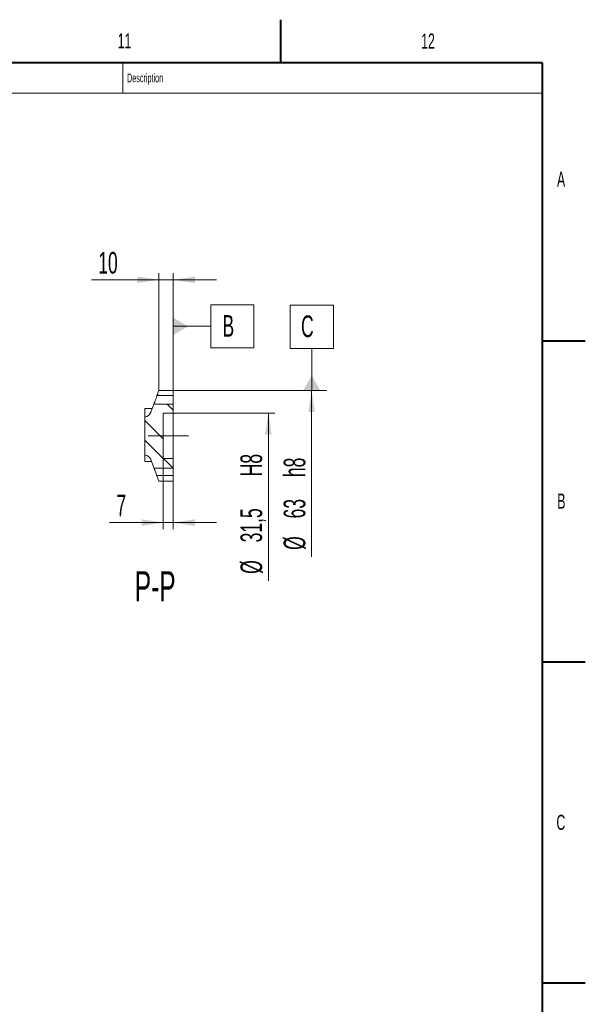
# Model space of a CAD drawing. Header units: millimetres. Extents: x 0 to 8410, y 0 to 5940.
# Tile 275 of 275: x 7102 to 8410, y 3663 to 5940. Entities that reach past the tile are written whole.
import ezdxf

# ---------------------------------------------------------------- set-up
doc = ezdxf.new("R2010")
doc.units = ezdxf.units.MM
doc.header["$LTSCALE"] = 10
doc.linetypes.add('CENTERX2', pattern=[20.32, 12.7, -2.54, 2.54, -2.54])
doc.styles.add('SLDTEXTSTYLE0', font='TXT', dxfattribs={"width": 0.605})
doc.dimstyles.new('SLDDIMSTYLE12', dxfattribs={"dimtxt": 50, "dimasz": 50, "dimexe": 0, "dimexo": 0.0625, "dimgap": 12.5, "dimtad": 1, "dimtoh": 1, "dimdec": 1, "dimlfac": 0.3, "dimrnd": 1e-09, "dimzin": 12, "dimdsep": 46, "dimtxsty": 'SLDTEXTSTYLE0', "dimsah": 1, "dimcen": 0.09, "dimadec": 0, "dimazin": 0, "dimtfac": 1, "dimtofl": 0, "dimtmove": 0, "dimatfit": 3, "dimfxl": 0, "dimfrac": 2, "dimtolj": 1, "dimtzin": 12, "dimarcsym": 0})
doc.dimstyles.new('SLDDIMSTYLE15', dxfattribs={"dimtxt": 50, "dimasz": 50, "dimexe": 0, "dimexo": 0.0625, "dimgap": 12.5, "dimtad": 1, "dimtoh": 1, "dimdec": 1, "dimlfac": 0.3, "dimrnd": 1e-09, "dimzin": 12, "dimdsep": 46, "dimtxsty": 'SLDTEXTSTYLE0', "dimsah": 1, "dimcen": 0.09, "dimadec": 0, "dimazin": 0, "dimtfac": 1, "dimtofl": 0, "dimtmove": 0, "dimatfit": 3, "dimfxl": 0, "dimfrac": 2, "dimtolj": 1, "dimtzin": 12, "dimarcsym": 0})
doc.dimstyles.new('SLDDIMSTYLE16', dxfattribs={"dimtxt": 50, "dimasz": 50, "dimexe": 0, "dimexo": 0.0625, "dimgap": 12.5, "dimtad": 1, "dimtoh": 1, "dimdec": 1, "dimlfac": 0.3, "dimrnd": 1e-09, "dimzin": 12, "dimdsep": 46, "dimtxsty": 'SLDTEXTSTYLE0', "dimsah": 1, "dimcen": 0.09, "dimadec": 0, "dimazin": 0, "dimtfac": 1, "dimtofl": 0, "dimtmove": 0, "dimatfit": 3, "dimfxl": 0, "dimfrac": 2, "dimtolj": 1, "dimtzin": 12, "dimarcsym": 0})

# ---------------------------------------------------------------- blocks, each defined once
blk = doc.blocks.new('SW_HATCH_0')
at = {"color": 0, "linetype": 'Continuous', "lineweight": 0}
for p, q in [((-10.7, 145.4), (-13.3, 148)), ((23.3, 156.3), (22.6, 157)), ((23.3, 111.4), (9.3, 125.4)), ((0, 44.9), (-42.3, 87.2)), ((0, 0), (-42.3, 42.3)), ((23, -23), (0.5, -0.5))]:
    blk.add_line(p, q, dxfattribs=at)
blk = doc.blocks.new('*D67')
at = {"color": 7, "linetype": 'Continuous', "lineweight": 0}
for p, q in [((7433.5, 4924.9), (7433.5, 4761.9)), ((7456.8, 4872.4), (7456.8, 4761.9)), ((7433.5, 4776.9), (7309.4, 4776.9)), ((7433.5, 4776.9), (7456.8, 4776.9)), ((7456.8, 4776.9), (7556.8, 4776.9))]:
    blk.add_line(p, q, dxfattribs=at)
for points in [[(7433.5, 4776.9), (7383.5, 4784.4), (7383.5, 4769.4)], [(7456.8, 4776.9), (7506.8, 4769.4), (7506.8, 4784.4)]]:
    blk.add_solid(points, dxfattribs=at)
at = {"color": 7, "linetype": 'Continuous', "lineweight": 0, "insert": (7325.3, 4841.4), "char_height": 50, "attachment_point": 1, "style": 'SLDTEXTSTYLE0'}
blk.add_mtext('7', dxfattribs=at)
blk = doc.blocks.new('*D68')
at = {"color": 7, "linetype": 'Continuous', "lineweight": 0}
for p, q in [((7456.8, 5029.9), (7691.8, 5029.9)), ((7676.8, 4924.9), (7676.8, 5029.9)), ((7676.8, 5029.9), (7676.8, 4642.4))]:
    blk.add_line(p, q, dxfattribs=at)
blk.add_solid([(7676.8, 5029.9), (7669.3, 4979.9), (7684.3, 4979.9)], dxfattribs=at)
at = {"color": 7, "linetype": 'Continuous', "lineweight": 0, "char_height": 50, "attachment_point": 1, "rotation": 90, "style": 'SLDTEXTSTYLE0'}
for s, insert in [('H8', (7612.3, 4883.9)), ('31,5', (7612.3, 4731.1)), ('%%c', (7612.3, 4658.3))]:
    blk.add_mtext(s, dxfattribs=dict(at, insert=insert))
blk = doc.blocks.new('*D69')
at = {"color": 7, "linetype": 'Continuous', "lineweight": 0}
for p, q in [((7456.8, 5082.4), (7791.8, 5082.4)), ((7776.8, 4872.4), (7776.8, 5082.4)), ((7776.8, 5082.4), (7776.8, 4697.8))]:
    blk.add_line(p, q, dxfattribs=at)
blk.add_solid([(7776.8, 5082.4), (7769.3, 5032.4), (7784.3, 5032.4)], dxfattribs=at)
at = {"color": 7, "linetype": 'Continuous', "lineweight": 0, "char_height": 50, "attachment_point": 1, "rotation": 90, "style": 'SLDTEXTSTYLE0'}
for s, insert in [('h8', (7712.3, 4882)), ('63', (7712.3, 4786.5)), ('%%c', (7712.3, 4713.7))]:
    blk.add_mtext(s, dxfattribs=dict(at, insert=insert))
blk = doc.blocks.new('*D70')
at = {"color": 7, "linetype": 'Continuous', "lineweight": 0}
for p, q in [((7423.5, 5082.4), (7423.5, 5353.4)), ((7456.8, 5082.4), (7456.8, 5353.4)), ((7423.5, 5338.4), (7267.4, 5338.4)), ((7456.8, 5338.4), (7423.5, 5338.4)), ((7456.8, 5338.4), (7556.8, 5338.4))]:
    blk.add_line(p, q, dxfattribs=at)
for points in [[(7423.5, 5338.4), (7373.5, 5345.9), (7373.5, 5330.9)], [(7456.8, 5338.4), (7506.8, 5330.9), (7506.8, 5345.9)]]:
    blk.add_solid(points, dxfattribs=at)
at = {"color": 7, "linetype": 'Continuous', "lineweight": 0, "insert": (7283.3, 5402.8), "char_height": 50, "attachment_point": 1, "style": 'SLDTEXTSTYLE0'}
blk.add_mtext('10', dxfattribs=at)
blk = doc.blocks.new('SW_DATUMTAG_3')
at = {"color": 0, "linetype": 'Continuous', "lineweight": 0}
for p, q in [((-113.9, -110), (-113.9, 73.4)), ((-27.1, -11.6), (-27.1, 88.4)), ((-27.1, 88.4), (72.9, 88.4)), ((72.9, 88.4), (72.9, -11.6)), ((-113.9, 38.4), (-27.1, 38.4)), ((72.9, -11.6), (-27.1, -11.6))]:
    blk.add_line(p, q, dxfattribs=at)
blk.add_solid([(-113.9, 18.4), (-113.9, 58.4), (-78.9, 38.4)], dxfattribs=at)
at = {"color": 0, "linetype": 'Continuous', "lineweight": 0, "insert": (0, 64.5, 406.7), "char_height": 50, "attachment_point": 1, "style": 'SLDTEXTSTYLE0'}
blk.add_mtext('B', dxfattribs=at)
blk = doc.blocks.new('SW_DATUMTAG_4')
at = {"color": 0, "linetype": 'Continuous', "lineweight": 0}
for p, q in [((-25.2, -11.6), (-25.2, 88.4)), ((-25.2, 88.4), (74.8, 88.4)), ((74.8, 88.4), (74.8, -11.6)), ((74.8, -11.6), (-25.2, -11.6)), ((24.8, -109), (24.8, -11.6)), ((-295.6, -109), (59.8, -109))]:
    blk.add_line(p, q, dxfattribs=at)
blk.add_solid([(44.8, -109), (4.8, -109), (24.8, -74)], dxfattribs=at)
at = {"color": 0, "linetype": 'Continuous', "lineweight": 0, "insert": (0, 64.5, 406.7), "char_height": 50, "attachment_point": 1, "style": 'SLDTEXTSTYLE0'}
blk.add_mtext('C', dxfattribs=at)

msp = doc.modelspace()

# ---------------------------------------------------------------- linework, layer by layer
at = {"color": 7, "linetype": 'Continuous', "lineweight": 40}
for p, q in [((7705, 5940), (7705, 5840)), ((8310, 5840), (200, 5840)), ((8310, 5840), (8310, 100)), ((8310, 5197.5), (8410, 5197.5)), ((8310, 4455), (8410, 4455)), ((8310, 3712.5), (8410, 3712.5))]:
    msp.add_line(p, q, dxfattribs=at)
at = {"color": 7, "linetype": 'Continuous', "lineweight": 15}
for p, q in [((7340, 5840), (7340, 5770)), ((6230, 5770), (8310, 5770))]:
    msp.add_line(p, q, dxfattribs=at)
at = {"color": 7, "linetype": 'Continuous', "lineweight": 0}
for p, q in [((7423.435886, 5082.367393), (7419.212499, 5070.763418)), ((7423.458734, 5082.430034), (7423.435886, 5082.367393)), ((7456.792036, 5082.430034), (7423.458734, 5082.430034)), ((7456.792036, 5070.763418), (7456.792036, 5082.430034)), ((7456.792036, 5070.763418), (7419.212499, 5070.763418)), ((7456.792036, 5050.763279), (7456.792036, 5070.763418)), ((7411.933183, 5050.763279), (7405.218521, 5032.315644)), ((7411.933183, 5050.763279), (7456.792036, 5050.763279)), ((7456.792036, 5029.930266), (7456.792036, 5050.763279)), ((7433.458804, 5029.930266), (7456.792036, 5029.930266)), ((7433.458804, 4924.930324), (7433.458804, 5029.930266)), ((7456.792036, 4924.930324), (7456.792036, 5029.930266)), ((7405.218521, 4922.544548), (7406.714001, 4918.435876)), ((7456.792036, 4924.930324), (7433.458804, 4924.930324)), ((7456.792036, 4902.429967), (7456.792036, 4924.930324)), ((7456.792036, 4902.429967), (7412.539759, 4902.429967)), ((7456.792036, 4885.763317), (7456.792036, 4902.429967)), ((7418.605923, 4885.763317), (7456.792036, 4885.763317)), ((7456.792036, 4872.430161), (7456.792036, 4885.763317))]:
    msp.add_line(p, q, dxfattribs=at)
at = {"color": 7, "linetype": 'CENTERX2', "lineweight": 0, "ltscale": 3.333333}
msp.add_line((7491.792082, 4977.430145), (7398.458758, 4977.430145), dxfattribs=at)
at = {"color": 8, "linetype": 'Continuous', "lineweight": 0}
for p, q in [((7407.320181, 4916.770597), (7407.320181, 4916.770845)), ((7409.508664, 4910.757587), (7409.508863, 4910.757531)), ((7414.042194, 4898.301719), (7414.088884, 4898.362547)), ((7418.755133, 4885.596424), (7418.727516, 4885.429096)), ((7418.755133, 4885.353293), (7418.755133, 4885.353634))]:
    msp.add_line(p, q, dxfattribs=at)
at = {"color": 7, "linetype": 'Continuous', "lineweight": 0, "flags": 128}
msp.add_lwpolyline([(7410.312731, 5046.311619), (7408.225376, 5040.576578), (7391.204873, 5040.576578), (7391.204873, 5021.480342), (7391.204873, 5012.559303), (7391.204873, 4967.657972), (7391.204873, 4933.379853), (7391.204873, 4918.435876), (7406.714001, 4918.435876), (7406.714001, 4918.435876), (7407.320181, 4916.770597), (7409.508664, 4910.757587), (7412.539759, 4902.429967), (7412.54115, 4902.425814), (7414.042194, 4898.301719), (7418.603936, 4885.768644), (7418.605923, 4885.763317), (7418.727516, 4885.429096), (7418.755133, 4885.353293), (7423.458734, 4872.430149), (7456.792036, 4872.430149)], dxfattribs=at)
at = {"color": 7, "linetype": 'Continuous', "lineweight": 0}
for centre, radius, start, end in [((7389.71116, 5037.892014), 16.479507, 275.200463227, 340.22166734), ((7389.71115, 4916.968171), 16.479518, 19.778346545, 84.799507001)]:
    msp.add_arc(centre, radius, start, end, dxfattribs=at)
for points, knots in [([(7419.212499, 5070.763418), (7419.205213, 5070.741166), (7419.103363, 5070.430114), (7418.80913, 5069.524821), (7418.233624, 5067.788045), (7417.388713, 5065.286151), (7416.320793, 5062.223699), (7415.119602, 5058.904856), (7414.009888, 5055.962831), (7413.073356, 5053.571692), (7412.441257, 5051.998899), (7412.067315, 5051.088653), (7411.940336, 5050.78063), (7411.933183, 5050.763279)], [0, 0, 0, 0, 0.0032995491, 0.0461230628, 0.1341414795, 0.2611291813, 0.4182453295, 0.5911752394, 0.7584932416, 0.8613273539, 0.9530501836, 0.997355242, 1, 1, 1, 1]), ([(7412.54115, 4902.425814), (7412.54857, 4902.407596), (7412.651091, 4902.155891), (7412.94262, 4901.42757), (7413.501583, 4900.018113), (7414.297312, 4897.955618), (7415.258518, 4895.388172), (7416.271719, 4892.586878), (7417.200789, 4889.933037), (7417.922805, 4887.811226), (7418.365659, 4886.488386), (7418.559135, 4885.90397), (7418.603936, 4885.768644)], [0, 0, 0, 0, 0.0033285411, 0.0459889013, 0.1327459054, 0.2598950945, 0.4200542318, 0.5966281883, 0.7639498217, 0.8958315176, 0.9758788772, 1, 1, 1, 1])]:
    msp.add_open_spline(points, degree=3, knots=knots, dxfattribs=at)

# ---------------------------------------------------------------- block references
for name, p in [('SW_DATUMTAG_3', (7570.695955, 5192.393804)), ('SW_DATUMTAG_4', (7752.431023, 5191.392476)), ('SW_HATCH_0', (7433.458804, 4925.404156))]:
    msp.add_blockref(name, p, dxfattribs=at)

# ---------------------------------------------------------------- texts
at = {"color": 7, "linetype": 'Continuous', "lineweight": 0, "attachment_point": 1, "style": 'SLDTEXTSTYLE0'}
for s, insert, char_height in [('11', (7328.397557, 5908.488248), 35), ('12', (8030.421365, 5908.042343), 35), ('Description', (7349.892839, 5815.289501), 20), ('A', (8344.565437, 5588.721109), 35), ('B', (8345.238992, 4843.884915), 35), ('P-P ', (7367.847205, 4664.410461), 70), ('C', (8343.21541, 4101.038895), 35)]:
    msp.add_mtext(s, dxfattribs=dict(at, insert=insert, char_height=char_height))

# ---------------------------------------------------------------- dimensions: what is measured, and where the dimension line sits
at = {"color": 7, "linetype": 'Continuous', "lineweight": 0}
for base, p1, p2, picture, middle in [((7423.458775, 5338.372691), (7456.792108, 5082.430145), (7423.458775, 5082.430145), '*D70', (7321.480761, 5338.372691)), ((7456.792108, 4776.947443), (7433.458775, 4924.930145), (7456.792108, 4872.430145), '*D67', (7344.360307, 4776.947443))]:
    dim = msp.add_linear_dim(base=base, p1=p1, p2=p2, dimstyle='SLDDIMSTYLE12', dxfattribs=at)
    dim.commit()
    dim.dimension.update_dxf_attribs({"geometry": picture, "text_midpoint": middle, "dimtype": 160})
for base, p1, p2, text, dimstyle, picture, middle in [((7776.792108, 4872.430145), (7456.792108, 5082.430145), (7456.792108, 4872.430145), '%%c<>h8', 'SLDDIMSTYLE16', '*D69', (7776.792108, 4835.997944)), ((7676.792108, 4924.930145), (7456.792108, 5029.930145), (7456.792108, 4924.930145), '%%c<>H8', 'SLDDIMSTYLE15', '*D68', (7676.792108, 4814.927941))]:
    dim = msp.add_linear_dim(base=base, p1=p1, p2=p2, angle=90, text=text, dimstyle=dimstyle, dxfattribs=at)
    dim.commit()
    dim.dimension.update_dxf_attribs({"geometry": picture, "text_midpoint": middle, "dimtype": 160})

doc.saveas('drawing.dxf')
